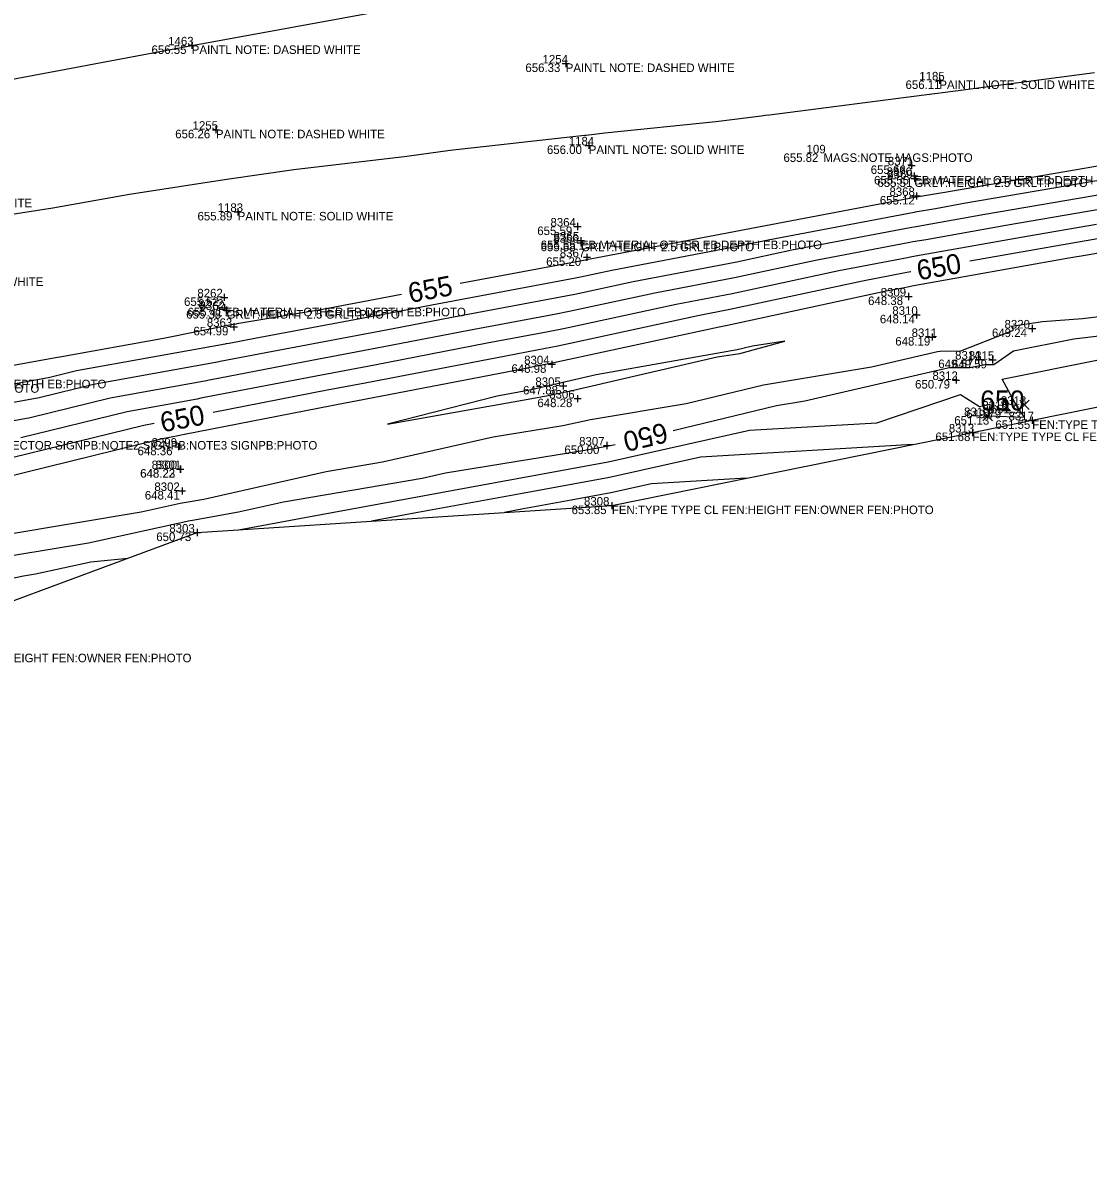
# Model space of a CAD drawing. Extents: x 2129350 to 2137777, y 657588 to 659885.
# Drawn here: x 2136161.1 to 2136310.8, y 659316.8 to 659475.8 of the extents above; entities that cross this region are included whole.
import ezdxf

# ---------------------------------------------------------------- set-up
doc = ezdxf.new("R2010")
doc.units = 0
for name, color, linetype in [('DT_X_Contour_Major', 7, 'Continuous'), ('DT_X_Contour_Minor', 7, 'Continuous'), ('DT_X_TIN_Hull', 7, 'Continuous'), ('PV_X_COP', 7, 'Continuous'), ('SV_X_Random_Point', 7, 'Continuous'), ('SV_X_Shot_Marker', 7, 'Continuous'), ('SV_X_Text_Comment', 7, 'Continuous'), ('SV_X_Text_Elevation', 7, 'Continuous'), ('SV_X_Text_Name', 7, 'Continuous')]:
    doc.layers.add(name, color=color, linetype=linetype)

msp = doc.modelspace()

# ---------------------------------------------------------------- linework, layer by layer
at = {"layer": 'DT_X_Contour_Major'}
for points in [[(2136392.36, 659460.82), (2136386.94, 659459.76), (2136386.53, 659459.69), (2136384.51, 659459.29), (2136378.13, 659457.99), (2136359.98, 659454.39), (2136353.99, 659453.17), (2136335.75, 659449.56), (2136329.45, 659448.48), (2136311.28, 659445.25), (2136305.07, 659444.18), (2136294.11, 659442.23)], [(2136320.9, 659457.09), (2136315.18, 659456.11), (2136314.55, 659456), (2136290.34, 659451.86), (2136289.99, 659451.8), (2136286.64, 659451.23), (2136286.63, 659451.23), (2136262.48, 659446.66), (2136262.03, 659446.56), (2136240.81, 659442.55), (2136240.22, 659442.42), (2136240.13, 659442.4), (2136222.53, 659439.1)], [(2136285.84, 659440.77), (2136285.8, 659440.76), (2136285.05, 659440.6), (2136279.06, 659439.46), (2136260.41, 659435.44), (2136255.9, 659434.58), (2136236.25, 659430.32), (2136233.29, 659429.74), (2136228.93, 659428.92), (2136209.19, 659425.1), (2136203.85, 659424.1), (2136187.82, 659421)], [(2136214.28, 659437.55), (2136203.19, 659435.47), (2136193.7, 659433.88), (2136191.18, 659433.45), (2136191.09, 659433.41), (2136190.62, 659433.33), (2136190.59, 659433.35), (2136180.84, 659431.37), (2136166.28, 659428.76), (2136165.99, 659428.69), (2136142.42, 659424.43), (2136142.04, 659424.35), (2136141.49, 659424.67), (2136140.23, 659424.35), (2136123.29, 659420.71), (2136118.33, 659419.24), (2136118.05, 659419.14), (2136117.67, 659419.02), (2136116.74, 659418.82), (2136116.28, 659418.72)], [(2136252.46, 659418.46), (2136266.97, 659421.97), (2136270.94, 659422.63), (2136291.06, 659427.26), (2136291.22, 659427.29), (2136294.15, 659427.32), (2136296.29, 659427.74), (2136297.49, 659427.74), (2136300.27, 659429.63), (2136308.72, 659431.32), (2136318.95, 659432.57), (2136334.83, 659435.72), (2136338.66, 659436.27), (2136341.92, 659436.91), (2136349.57, 659438.24), (2136350.06, 659438.34)], [(2136298.91, 659422.68), (2136299.58, 659421.46), (2136299.79, 659421.17), (2136298.78, 659421.21), (2136298.91, 659422.68)], [(2136179.57, 659419.44), (2136178.12, 659419.18), (2136159.54, 659414.6), (2136154.25, 659413.64), (2136149.34, 659412.59), (2136145.68, 659411.05), (2136139.68, 659410.34), (2136133.71, 659409.51), (2136133.08, 659409.52), (2136129.89, 659408.32), (2136121.6, 659405.92), (2136101.2, 659401.43), (2136097.21, 659400.56), (2136096.96, 659400.5), (2136082.24, 659397.3)], [(2136146.02, 659398.15), (2136148.19, 659398.51), (2136159.83, 659400.93), (2136170.32, 659402.69), (2136184.61, 659405.8), (2136184.95, 659405.86), (2136191.42, 659407.01), (2136197.71, 659408.43), (2136217.2, 659411.77), (2136220.48, 659412.51), (2136239.77, 659415.63), (2136243.15, 659416.25), (2136244.29, 659416.51)]]:
    msp.add_lwpolyline(points, dxfattribs=at)
at = {"layer": 'DT_X_Contour_Minor'}
for points in [[(2136311.65, 659468.7), (2136292.14, 659466.14), (2136289.23, 659465.76), (2136289.16, 659465.76), (2136265.98, 659462.78), (2136265.37, 659462.7), (2136264.83, 659462.62), (2136258.46, 659461.82), (2136242.88, 659460.21), (2136240.22, 659459.91), (2136240.04, 659459.89), (2136240.04, 659459.89), (2136221.14, 659457.8), (2136215.03, 659456.93), (2136199.17, 659455.1), (2136190.08, 659453.77), (2136190.07, 659453.77), (2136190.06, 659453.77), (2136176.11, 659451.62), (2136165.34, 659449.71), (2136152.65, 659447.74)], [(2136313.9, 659453.85), (2136293.28, 659450.33), (2136289.32, 659449.62), (2136286.47, 659449.14), (2136286.31, 659449.1), (2136265.8, 659445.22), (2136261.71, 659444.34), (2136243.83, 659440.95), (2136239.42, 659440), (2136238.76, 659439.87), (2136218.55, 659436.08), (2136214.43, 659435.28), (2136193.7, 659431.39), (2136190.09, 659430.7), (2136189.64, 659430.61), (2136189.51, 659430.58), (2136168.65, 659426.84), (2136164.7, 659425.87), (2136144.78, 659422.27)], [(2136313.25, 659451.7), (2136296.23, 659448.79), (2136288.65, 659447.44), (2136286.3, 659447.04), (2136286, 659446.98), (2136269.11, 659443.78), (2136261.39, 659442.11), (2136246.84, 659439.36), (2136238.63, 659437.58), (2136237.39, 659437.34), (2136221.14, 659434.29), (2136213.12, 659432.74), (2136196.24, 659429.57), (2136188.84, 659428.14), (2136188.46, 659428.07), (2136188.19, 659428), (2136171.01, 659424.92), (2136163.41, 659423.05), (2136147.15, 659420.11)], [(2136312.59, 659449.55), (2136299.18, 659447.26), (2136287.98, 659445.26), (2136286.13, 659444.95), (2136285.68, 659444.85), (2136272.43, 659442.34), (2136261.06, 659439.89), (2136249.86, 659437.77), (2136237.84, 659435.16), (2136236.02, 659434.8), (2136223.74, 659432.5), (2136211.81, 659430.19), (2136198.77, 659427.75), (2136187.58, 659425.58), (2136187.29, 659425.53), (2136186.88, 659425.43), (2136173.38, 659423.01), (2136162.12, 659420.23), (2136149.52, 659417.96)], [(2136332.3, 659446.95), (2136310.63, 659443.09), (2136308.02, 659442.65), (2136285.96, 659438.72), (2136285.63, 659438.66), (2136284.74, 659438.47), (2136282.38, 659438.03), (2136260.09, 659433.21), (2136258.91, 659432.99), (2136235.46, 659427.9), (2136231.92, 659427.21), (2136231.53, 659427.13), (2136207.88, 659422.56), (2136206.39, 659422.28), (2136183.81, 659417.91), (2136183.76, 659417.9), (2136182.94, 659417.7), (2136180.49, 659417.26), (2136158.25, 659411.78)], [(2136311.94, 659447.4), (2136302.12, 659445.72), (2136287.31, 659443.08), (2136285.97, 659442.85), (2136285.37, 659442.72), (2136275.75, 659440.9), (2136260.74, 659437.66), (2136252.88, 659436.17), (2136237.05, 659432.74), (2136234.65, 659432.27), (2136226.33, 659430.71), (2136210.5, 659427.65), (2136201.31, 659425.92), (2136186.32, 659423.03), (2136186.11, 659422.99), (2136185.57, 659422.85), (2136175.75, 659421.09), (2136160.83, 659417.42)], [(2136158.44, 659403.82), (2136177.74, 659407.05), (2136183.21, 659408.24), (2136184.04, 659408.38), (2136186.53, 659408.82), (2136203.7, 659412.71), (2136211.63, 659414.07), (2136227.17, 659417.56), (2136236.96, 659419.15), (2136240.85, 659420.02), (2136254.27, 659422.24), (2136265.14, 659424.87), (2136280.3, 659427.41), (2136289.57, 659429.55), (2136289.94, 659429.61), (2136292.87, 659429.64), (2136300.27, 659432.56), (2136299.99, 659433.13), (2136304.33, 659433.75), (2136309.96, 659434.18), (2136324.65, 659435.99)], [(2136237.83, 659424), (2136258.64, 659428.79), (2136261.84, 659429.28), (2136268.16, 659430.99), (2136263.59, 659430.32), (2136261.43, 659429.79), (2136241.64, 659426.28), (2136236.77, 659425.17), (2136232.49, 659424.15), (2136232.05, 659424.07), (2136227.73, 659423.29), (2136212.34, 659419.36), (2136232.11, 659422.87), (2136235.11, 659423.4), (2136237.83, 659424)], [(2136191.41, 659404.5), (2136200.73, 659406.22), (2136223.9, 659410.48), (2136243.34, 659414.06), (2136263.17, 659418.5), (2136281.09, 659419.55), (2136292.83, 659423.5), (2136295.47, 659421.81), (2136296.95, 659422.15), (2136296.81, 659420.54), (2136301.83, 659420.32), (2136300.77, 659421.79), (2136298.66, 659425.66), (2136311.98, 659428.35)], [(2136286.14, 659416.48), (2136256.29, 659414.73), (2136243.52, 659411.87), (2136231.01, 659409.57), (2136216.09, 659406.82), (2136210.09, 659405.72)], [(2136262.73, 659411.74), (2136249.4, 659410.96), (2136243.7, 659409.68), (2136238.11, 659408.65), (2136231.45, 659407.43), (2136228.77, 659406.93)], [(2136141.81, 659394), (2136161.21, 659398.05), (2136162.9, 659398.33), (2136170.65, 659400.02), (2136175.84, 659400.51)]]:
    msp.add_lwpolyline(points, dxfattribs=at)
at = {"layer": 'DT_X_TIN_Hull'}
msp.add_lwpolyline([(2135902.87, 659339.85), (2135949, 659349.05), (2135995.02, 659357.84), (2136058.29, 659371.1), (2136102.64, 659378.78), (2136139.59, 659387.09), (2136185.58, 659404.12), (2136243.84, 659407.91), (2136294.5, 659418.17), (2136302.89, 659419.89), (2136345.27, 659428.48)], dxfattribs=at)
at = {"layer": 'PV_X_COP'}
msp.add_lwpolyline([(2135501.4, 659316.76), (2135549.86, 659329.4), (2135598.38, 659342.03), (2135647.15, 659354.06), (2135695.56, 659366.14), (2135744.4, 659377), (2135792.77, 659388.98), (2135841.76, 659399.85), (2135890.98, 659411.01), (2135939.56, 659421.48), (2135988.27, 659432.06), (2136037.65, 659442.77), (2136086.4, 659453.35), (2136135.67, 659463.31), (2136184.84, 659472.56), (2136234.37, 659481.65), (2136283.69, 659491.06), (2136332.92, 659499.96)], dxfattribs=at)
at = {"layer": 'SV_X_Random_Point'}
for p, q in [((2136301.15, 659421.4), (2136302.48, 659422.74)), ((2136301.15, 659422.74), (2136302.48, 659421.4)), ((2136295.97, 659419.82), (2136297.31, 659421.15)), ((2136295.97, 659421.15), (2136297.31, 659419.82))]:
    msp.add_line(p, q, dxfattribs=at)
at = {"layer": 'SV_X_Shot_Marker'}
for p, q in [((2136184.34, 659472.56), (2136185.34, 659472.56)), ((2136184.84, 659473.06), (2136184.84, 659472.06)), ((2136184.84, 659472.56), (2136184.84, 659472.56)), ((2136236.87, 659470.02), (2136237.87, 659470.02)), ((2136237.37, 659470.52), (2136237.37, 659469.52)), ((2136237.37, 659470.02), (2136237.37, 659470.02)), ((2136289.35, 659467.64), (2136290.35, 659467.64)), ((2136289.85, 659468.14), (2136289.85, 659467.14)), ((2136289.85, 659467.64), (2136289.85, 659467.64)), ((2136188.23, 659461.21), (2136188.23, 659460.21)), ((2136187.73, 659460.71), (2136188.73, 659460.71)), ((2136188.23, 659460.71), (2136188.23, 659460.71)), ((2136240.11, 659458.51), (2136241.11, 659458.51)), ((2136240.61, 659459.01), (2136240.61, 659458.01)), ((2136240.61, 659458.51), (2136240.61, 659458.51)), ((2136285.45, 659455.7), (2136286.45, 659455.7)), ((2136285.95, 659456.2), (2136285.95, 659455.2)), ((2136285.95, 659455.7), (2136285.95, 659455.7)), ((2136285.82, 659454.22), (2136286.82, 659454.22)), ((2136285.85, 659453.87), (2136286.85, 659453.87)), ((2136286.32, 659454.72), (2136286.32, 659453.72)), ((2136286.32, 659454.22), (2136286.32, 659454.22)), ((2136286.35, 659454.37), (2136286.35, 659453.37)), ((2136286.35, 659453.87), (2136286.35, 659453.87)), ((2136286.65, 659451.91), (2136286.65, 659450.91)), ((2136286.15, 659451.41), (2136287.15, 659451.41)), ((2136286.65, 659451.41), (2136286.65, 659451.41)), ((2136190.79, 659449.17), (2136191.79, 659449.17)), ((2136191.29, 659449.67), (2136191.29, 659448.67)), ((2136191.29, 659449.17), (2136191.29, 659449.17)), ((2136238.52, 659447.11), (2136239.52, 659447.11)), ((2136239.02, 659447.61), (2136239.02, 659446.61)), ((2136239.02, 659447.11), (2136239.02, 659447.11)), ((2136239.49, 659445.64), (2136239.49, 659444.64)), ((2136239.49, 659445.34), (2136239.49, 659444.34)), ((2136238.99, 659445.14), (2136239.99, 659445.14)), ((2136238.99, 659444.84), (2136239.99, 659444.84)), ((2136239.49, 659445.14), (2136239.49, 659445.14)), ((2136239.49, 659444.84), (2136239.49, 659444.84)), ((2136239.84, 659442.79), (2136240.84, 659442.79)), ((2136240.34, 659443.29), (2136240.34, 659442.29)), ((2136240.34, 659442.79), (2136240.34, 659442.79)), ((2136189.38, 659437.66), (2136189.38, 659436.66)), ((2136285.02, 659437.28), (2136286.02, 659437.28)), ((2136285.52, 659437.78), (2136285.52, 659436.78)), ((2136285.52, 659437.28), (2136285.52, 659437.28)), ((2136188.88, 659437.16), (2136189.88, 659437.16)), ((2136188.95, 659435.7), (2136189.95, 659435.7)), ((2136189.38, 659437.16), (2136189.38, 659437.16)), ((2136189.45, 659436.2), (2136189.45, 659435.2)), ((2136189.45, 659435.7), (2136189.45, 659435.7)), ((2136189.72, 659435.88), (2136189.72, 659434.88)), ((2136189.22, 659435.38), (2136190.22, 659435.38)), ((2136189.72, 659435.38), (2136189.72, 659435.38)), ((2136286.16, 659434.71), (2136287.16, 659434.71)), ((2136286.66, 659435.21), (2136286.66, 659434.21)), ((2136286.66, 659434.71), (2136286.66, 659434.71)), ((2136190.25, 659433.02), (2136191.25, 659433.02)), ((2136190.75, 659433.52), (2136190.75, 659432.52)), ((2136190.75, 659433.02), (2136190.75, 659433.02)), ((2136302.38, 659432.79), (2136303.38, 659432.79)), ((2136302.88, 659433.29), (2136302.88, 659432.29)), ((2136302.88, 659432.79), (2136302.88, 659432.79)), ((2136288.35, 659431.59), (2136289.35, 659431.59)), ((2136288.85, 659432.09), (2136288.85, 659431.09)), ((2136288.85, 659431.59), (2136288.85, 659431.59)), ((2136234.92, 659427.76), (2136235.92, 659427.76)), ((2136235.42, 659428.26), (2136235.42, 659427.26)), ((2136235.42, 659427.76), (2136235.42, 659427.76)), ((2136294.87, 659428.42), (2136295.87, 659428.42)), ((2136295.37, 659428.92), (2136295.37, 659427.92)), ((2136295.37, 659428.42), (2136295.37, 659428.42)), ((2136296.81, 659428.39), (2136297.81, 659428.39)), ((2136297.31, 659428.89), (2136297.31, 659427.89)), ((2136297.31, 659428.39), (2136297.31, 659428.39)), ((2136236.51, 659424.72), (2136237.51, 659424.72)), ((2136237.01, 659425.22), (2136237.01, 659424.22)), ((2136237.01, 659424.72), (2136237.01, 659424.72)), ((2136291.69, 659425.55), (2136292.69, 659425.55)), ((2136292.19, 659426.05), (2136292.19, 659425.05)), ((2136292.19, 659425.55), (2136292.19, 659425.55)), ((2136239.03, 659423.44), (2136239.03, 659422.44)), ((2136238.53, 659422.94), (2136239.53, 659422.94)), ((2136239.03, 659422.94), (2136239.03, 659422.94)), ((2136298.78, 659421.38), (2136299.78, 659421.38)), ((2136299.28, 659421.88), (2136299.28, 659420.88)), ((2136299.28, 659421.38), (2136299.28, 659421.38)), ((2136302.39, 659419.89), (2136303.39, 659419.89)), ((2136302.89, 659420.39), (2136302.89, 659419.39)), ((2136302.89, 659419.89), (2136302.89, 659419.89)), ((2136294.5, 659418.67), (2136294.5, 659417.67)), ((2136182.96, 659416.68), (2136182.96, 659415.68)), ((2136243.15, 659416.85), (2136243.15, 659415.85)), ((2136294, 659418.17), (2136295, 659418.17)), ((2136294.5, 659418.17), (2136294.5, 659418.17)), ((2136182.46, 659416.18), (2136183.46, 659416.18)), ((2136182.96, 659416.18), (2136182.96, 659416.18)), ((2136242.65, 659416.35), (2136243.65, 659416.35)), ((2136243.15, 659416.35), (2136243.15, 659416.35)), ((2136183.2, 659413.53), (2136183.2, 659412.53)), ((2136183.24, 659413.53), (2136183.24, 659412.53)), ((2136182.7, 659413.03), (2136183.7, 659413.03)), ((2136182.74, 659413.03), (2136183.74, 659413.03)), ((2136183.2, 659413.03), (2136183.2, 659413.03)), ((2136183.24, 659413.03), (2136183.24, 659413.03)), ((2136183.47, 659410.46), (2136183.47, 659409.46)), ((2136182.97, 659409.96), (2136183.97, 659409.96)), ((2136183.47, 659409.96), (2136183.47, 659409.96)), ((2136243.35, 659407.91), (2136244.35, 659407.91)), ((2136243.85, 659408.41), (2136243.85, 659407.41)), ((2136243.85, 659407.91), (2136243.85, 659407.91)), ((2136185.08, 659404.12), (2136186.08, 659404.12)), ((2136185.58, 659404.62), (2136185.58, 659403.62)), ((2136185.58, 659404.12), (2136185.58, 659404.12))]:
    msp.add_line(p, q, dxfattribs=at)

# ---------------------------------------------------------------- texts
at = {"layer": 'DT_X_Contour_Major'}
for s, rotation, p in [('650', 10.061, (2136286.94, 659439.54)), ('655', 10.6283, (2136215.51, 659436.36)), ('650', 10.7269, (2136180.69, 659418.18)), ('650', 193.4199, (2136251.3, 659419.6))]:
    msp.add_text(s, height=2.8, rotation=rotation, dxfattribs=at).set_placement(p)
msp.add_text('650', height=2.8, dxfattribs=at).set_placement((2136295.58, 659421.28))
at = {"layer": 'SV_X_Text_Comment'}
for s, p in [('PAINTL NOTE: DASHED WHITE', (2136184.84, 659471.36)), ('PAINTL NOTE: DASHED WHITE', (2136237.37, 659468.82)), ('PAINTL NOTE: SOLID WHITE', (2136289.85, 659466.44)), ('PAINTL NOTE: DASHED WHITE', (2136188.23, 659459.51)), ('PAINTL NOTE: SOLID WHITE', (2136240.61, 659457.31)), ('MAGS:NOTE MAGS:PHOTO', (2136273.58, 659456.19)), ('GRLT:HEIGHT 2.5 GRLT:PHOTO', (2136286.35, 659452.67)), ('EB:MATERIAL OTHER EB:DEPTH EB:PHOTO', (2136286.32, 659453.02)), ('PAINTL NOTE: DASHED WHITE', (2136138.69, 659449.82)), ('PAINTL NOTE: SOLID WHITE', (2136191.29, 659447.97)), ('GRLT:HEIGHT 2.5 GRLT:PHOTO', (2136239.49, 659443.65)), ('EB:MATERIAL OTHER EB:DEPTH EB:PHOTO', (2136239.49, 659443.94)), ('PAINTL NOTE: SOLID WHITE', (2136142.14, 659438.77)), ('EB:MATERIAL OTHER EB:DEPTH EB:PHOTO', (2136189.45, 659434.5)), ('GRLT:HEIGHT 2.5 GRLT:PHOTO', (2136189.72, 659434.18)), ('EB:MATERIAL OTHER EB:DEPTH EB:PHOTO', (2136138.95, 659424.38)), ('GRLT:HEIGHT 2.5 GRLT:PHOTO', (2136139.07, 659423.76)), ('FEN:TYPE TYPE CL FEN:HEIGHT FEN:OWNER FEN:PHOTO', (2136302.89, 659418.69)), ('FEN:TYPE TYPE CL FEN:HEIGHT FEN:OWNER FEN:PHOTO', (2136294.5, 659416.97)), ('SIGNPB:NOTE1 REFECTOR SIGNPB:NOTE2 SIGNPB:NOTE3 SIGNPB:PHOTO', (2136144.06, 659415.78)), ('FEN:TYPE TYPE CL FEN:HEIGHT FEN:OWNER FEN:PHOTO', (2136243.85, 659406.71)), ('FEN:TYPE TYPE CL FEN:HEIGHT FEN:OWNER FEN:PHOTO', (2136139.59, 659385.9))]:
    msp.add_text(s, height=1.2, dxfattribs=at).set_placement(p)
at = {"layer": 'SV_X_Text_Elevation'}
for s, p in [('656.55', (2136179.18, 659471.36)), ('656.33', (2136231.7, 659468.82)), ('656.11', (2136285.1, 659466.44)), ('656.26', (2136182.51, 659459.51)), ('656.00', (2136234.73, 659457.31)), ('655.82', (2136267.95, 659456.19)), ('655.66', (2136280.21, 659454.5)), ('655.55', (2136280.68, 659453.02)), ('655.51', (2136281.15, 659452.67)), ('655.12', (2136281.49, 659450.21)), ('655.89', (2136185.64, 659447.97)), ('655.59', (2136233.37, 659445.91)), ('655.58', (2136233.84, 659443.65)), ('655.55', (2136233.85, 659443.94)), ('655.20', (2136234.62, 659441.59)), ('648.38', (2136279.84, 659436.08)), ('655.52', (2136183.75, 659435.96)), ('655.41', (2136184.24, 659434.5)), ('655.38', (2136184.05, 659434.18)), ('648.14', (2136281.49, 659433.51)), ('654.99', (2136185.07, 659431.82)), ('649.24', (2136297.24, 659431.58)), ('648.19', (2136283.66, 659430.39)), ('648.98', (2136229.74, 659426.56)), ('649.57', (2136289.7, 659427.22)), ('649.59', (2136291.63, 659427.19)), ('647.88', (2136231.37, 659423.52)), ('650.79', (2136286.44, 659424.35)), ('648.28', (2136233.39, 659421.74)), ('649.79', (2136293.62, 659420.18)), ('651.91', (2136297.06, 659420.87)), ('651.13', (2136291.95, 659419.28)), ('651.55', (2136297.72, 659418.69)), ('651.68', (2136289.3, 659416.97)), ('648.36', (2136177.22, 659414.98)), ('650.00', (2136237.18, 659415.15)), ('648.22', (2136177.58, 659411.83)), ('648.23', (2136177.6, 659411.83)), ('648.41', (2136178.24, 659408.76)), ('653.85', (2136238.19, 659406.71)), ('650.73', (2136179.85, 659402.92))]:
    msp.add_text(s, height=1.2, dxfattribs=at).set_placement(p)
at = {"layer": 'SV_X_Text_Name'}
for s, p in [('1463', (2136181.52, 659472.56)), ('1254', (2136234.11, 659470.02)), ('1185', (2136287.03, 659467.64)), ('1255', (2136184.95, 659460.71)), ('1184', (2136237.79, 659458.51)), ('109', (2136271.2, 659457.39)), ('8371', (2136282.61, 659455.7)), ('8370', (2136282.44, 659454.22)), ('8369', (2136282.54, 659453.87)), ('8368', (2136282.84, 659451.41)), ('1183', (2136188.47, 659449.17)), ('8364', (2136235.22, 659447.11)), ('8366', (2136235.61, 659444.84)), ('8365', (2136235.68, 659445.14)), ('8367', (2136236.53, 659442.79)), ('8262', (2136185.62, 659437.16)), ('8309', (2136281.61, 659437.28)), ('8272', (2136185.73, 659435.7)), ('8362', (2136185.92, 659435.38)), ('8310', (2136283.24, 659434.71)), ('8363', (2136186.95, 659433.02)), ('8311', (2136285.96, 659431.59)), ('8320', (2136299.01, 659432.79)), ('8314', (2136292.06, 659428.42)), ('8315', (2136293.99, 659428.39)), ('8304', (2136231.53, 659427.76)), ('8312', (2136288.88, 659425.55)), ('8305', (2136233.1, 659424.72)), ('8306', (2136235.05, 659422.94)), ('8318', (2136298.49, 659422.07)), ('8319', (2136293.32, 659420.48)), ('8316', (2136295.89, 659421.38)), ('8317', (2136299.57, 659419.89)), ('8313', (2136291.18, 659418.17)), ('8299', (2136179.19, 659416.18)), ('8307', (2136239.25, 659416.35)), ('8300', (2136179.2, 659413.03)), ('8301', (2136179.77, 659413.03)), ('8302', (2136179.58, 659409.96)), ('8308', (2136239.93, 659407.91)), ('8303', (2136181.68, 659404.12))]:
    msp.add_text(s, height=1.2, dxfattribs=at).set_placement(p)

doc.saveas('drawing.dxf')
